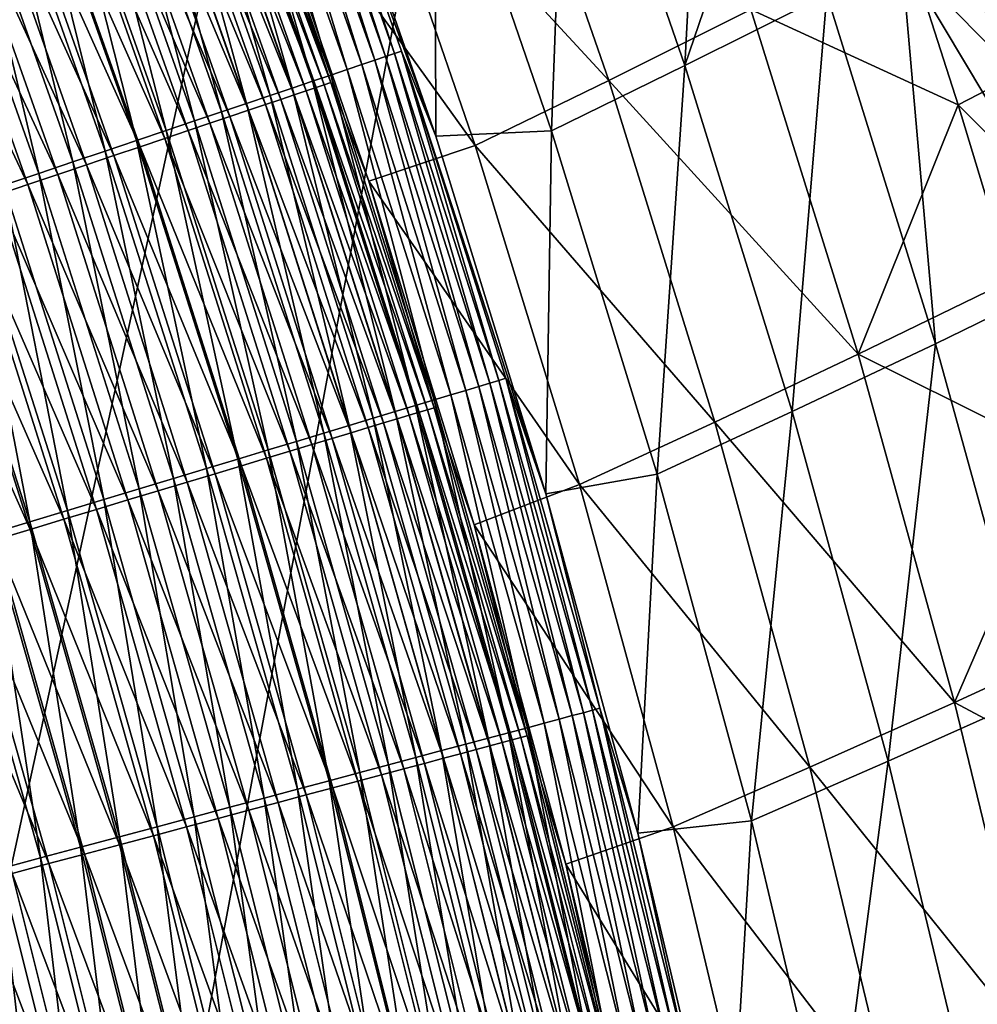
# Model space of a CAD drawing. Header units: metres. Extents: x -1 to 1402, y -1402 to 1.
# Tile 352 of 444: x 1234 to 1270, y -409 to -371. Entities that reach past the tile are written whole.
import ezdxf

# ---------------------------------------------------------------- set-up
doc = ezdxf.new("R2010")
doc.units = ezdxf.units.M

msp = doc.modelspace()

# ---------------------------------------------------------------- linework, layer by layer
at = {"layer": 'None0'}
for points in [[(1259.126953, -372.924072, -367.960846), (1254.564087, -359.742889, -367.952637), (1259.971313, -356.881195, -311.957092)], [(1259.971313, -356.881195, -311.957092), (1262.337524, -363.51532, -311.961884), (1259.126953, -372.924072, -367.960846)], [(1243.789795, -359.906555, -470.720551), (1247.941895, -372.466522, -472.467865), (1243.524658, -360.005646, -472.449097)], [(1244.448853, -361.04071, -468.996246), (1249.531616, -375.65033, -469.019775), (1243.789795, -359.906555, -470.720551)], [(1243.789795, -359.906555, -470.720551), (1249.531616, -375.65033, -469.019775), (1248.210815, -372.375916, -470.740112)], [(1247.941895, -372.466522, -472.467865), (1243.789795, -359.906555, -470.720551), (1248.210815, -372.375916, -470.740112)], [(1249.493042, -362.364319, -423.947754), (1254.564087, -359.742889, -367.952637), (1253.989502, -375.437653, -423.953613)], [(1254.564087, -359.742889, -367.952637), (1259.126953, -372.924072, -367.960846), (1253.989502, -375.437653, -423.953613)], [(1246.685181, -372.889923, -477.562134), (1242.284302, -360.469269, -477.545959), (1242.770874, -360.287384, -475.866119)], [(1243.184692, -360.132721, -474.165741), (1247.178101, -372.723877, -475.883148), (1242.770874, -360.287384, -475.866119)], [(1242.770874, -360.287384, -475.866119), (1247.178101, -372.723877, -475.883148), (1246.685181, -372.889923, -477.562134)], [(1247.59729, -372.582611, -474.183655), (1243.184692, -360.132721, -474.165741), (1243.524658, -360.005646, -472.449097)], [(1247.178101, -372.723877, -475.883148), (1243.184692, -360.132721, -474.165741), (1247.59729, -372.582611, -474.183655)], [(1243.524658, -360.005646, -472.449097), (1247.941895, -372.466522, -472.467865), (1247.59729, -372.582611, -474.183655)], [(1241.72583, -360.678009, -479.200989), (1245.48291, -373.295074, -480.841187), (1241.09668, -360.913239, -480.826843)], [(1242.284302, -360.469269, -477.545959), (1246.119873, -373.080444, -479.216217), (1241.72583, -360.678009, -479.200989)], [(1241.72583, -360.678009, -479.200989), (1246.119873, -373.080444, -479.216217), (1245.48291, -373.295074, -480.841187)], [(1246.119873, -373.080444, -479.216217), (1242.284302, -360.469269, -477.545959), (1246.685181, -372.889923, -477.562134)], [(1246.599609, -363.099396, -423.664093), (1256.192017, -373.499786, -367.63382), (1251.675903, -360.479797, -367.625336)], [(1251.675903, -360.479797, -367.625336), (1256.192017, -373.499786, -367.63382), (1261.662598, -370.763824, -311.611176)], [(1241.09668, -360.913239, -480.826843), (1244.775391, -373.533478, -482.432709), (1240.397705, -361.17453, -482.419312)], [(1241.09668, -360.913239, -480.826843), (1245.48291, -373.295074, -480.841187), (1244.775391, -373.533478, -482.432709)], [(1249.531616, -375.65033, -469.019775), (1244.448853, -361.04071, -468.996246), (1249.493042, -362.364319, -423.947754)], [(1243.154419, -374.079712, -485.500275), (1238.795898, -361.773315, -485.488678), (1239.630005, -361.461456, -483.974274)], [(1240.397705, -361.17453, -482.419312), (1243.998535, -373.795258, -483.986786), (1239.630005, -361.461456, -483.974274)], [(1239.630005, -361.461456, -483.974274), (1243.998535, -373.795258, -483.986786), (1243.154419, -374.079712, -485.500275)], [(1244.918213, -373.775787, -473.496368), (1240.540161, -361.398193, -473.480103), (1240.158813, -361.540466, -475.046539)], [(1240.397705, -361.17453, -482.419312), (1244.775391, -373.533478, -482.432709), (1243.998535, -373.795258, -483.986786)], [(1245.235718, -373.669006, -471.91571), (1240.853394, -361.281281, -471.898682), (1240.540161, -361.398193, -473.480103)], [(1244.918213, -373.775787, -473.496368), (1245.235718, -373.669006, -471.91571), (1240.540161, -361.398193, -473.480103)], [(1245.483398, -373.585663, -470.324036), (1241.097656, -361.190155, -470.306244), (1240.853394, -361.281281, -471.898682)], [(1245.235718, -373.669006, -471.91571), (1245.483398, -373.585663, -470.324036), (1240.853394, -361.281281, -471.898682)], [(1245.483398, -373.585663, -470.324036), (1242.299194, -363.854523, -468.721191), (1241.097656, -361.190155, -470.306244)], [(1242.245117, -374.386139, -486.970398), (1237.897217, -362.109253, -486.959686), (1238.795898, -361.773315, -485.488678)], [(1242.245117, -374.386139, -486.970398), (1238.795898, -361.773315, -485.488678), (1243.154419, -374.079712, -485.500275)], [(1244.077759, -374.058441, -476.608765), (1239.710449, -361.707825, -476.594086), (1239.195801, -361.899841, -478.118713)], [(1244.53186, -373.905701, -475.062042), (1240.158813, -361.540466, -475.046539), (1239.710449, -361.707825, -476.594086)], [(1244.53186, -373.905701, -475.062042), (1239.710449, -361.707825, -476.594086), (1244.077759, -374.058441, -476.608765)], [(1244.918213, -373.775787, -473.496368), (1240.158813, -361.540466, -475.046539), (1244.53186, -373.905701, -475.062042)], [(1241.272949, -374.713776, -488.394318), (1236.936157, -362.468506, -488.384491), (1237.897217, -362.109253, -486.959686)], [(1241.272949, -374.713776, -488.394318), (1237.897217, -362.109253, -486.959686), (1242.245117, -374.386139, -486.970398)], [(1242.969849, -374.431122, -479.629578), (1238.616089, -362.116241, -479.616516), (1237.971924, -362.356659, -481.083496)], [(1243.556763, -374.233704, -478.132599), (1239.195801, -361.899841, -478.118713), (1238.616089, -362.116241, -479.616516)], [(1243.556763, -374.233704, -478.132599), (1238.616089, -362.116241, -479.616516), (1242.969849, -374.431122, -479.629578)], [(1244.077759, -374.058441, -476.608765), (1239.195801, -361.899841, -478.118713), (1243.556763, -374.233704, -478.132599)], [(1240.239868, -375.06189, -489.769196), (1235.915039, -362.85022, -489.760223), (1236.936157, -362.468506, -488.384491)], [(1240.239868, -375.06189, -489.769196), (1236.936157, -362.468506, -488.384491), (1241.272949, -374.713776, -488.394318)], [(1242.317993, -374.650452, -481.095734), (1237.971924, -362.356659, -481.083496), (1237.264526, -362.620636, -482.51593)], [(1242.969849, -374.431122, -479.629578), (1237.971924, -362.356659, -481.083496), (1242.317993, -374.650452, -481.095734)], [(1253.989502, -375.437653, -423.953613), (1249.531616, -375.65033, -469.019775), (1249.493042, -362.364319, -423.947754)], [(1239.148193, -375.429779, -491.092224), (1234.835938, -363.253632, -491.084106), (1235.915039, -362.85022, -489.760223)], [(1240.824219, -375.152924, -483.92157), (1236.49585, -362.907532, -483.91098), (1235.667725, -363.216614, -485.266052)], [(1239.148193, -375.429779, -491.092224), (1235.915039, -362.85022, -489.760223), (1240.239868, -375.06189, -489.769196)], [(1241.602173, -374.891235, -482.527344), (1237.264526, -362.620636, -482.51593), (1236.49585, -362.907532, -483.91098)], [(1241.602173, -374.891235, -482.527344), (1236.49585, -362.907532, -483.91098), (1240.824219, -375.152924, -483.92157)], [(1242.317993, -374.650452, -481.095734), (1237.264526, -362.620636, -482.51593), (1241.602173, -374.891235, -482.527344)], [(1238.000122, -375.81665, -492.360596), (1233.70105, -363.677887, -492.353302), (1234.835938, -363.253632, -491.084106)], [(1239.986328, -375.434784, -485.275818), (1235.667725, -363.216614, -485.266052), (1234.782227, -363.547119, -486.578522)], [(1238.000122, -375.81665, -492.360596), (1234.835938, -363.253632, -491.084106), (1239.148193, -375.429779, -491.092224)], [(1240.824219, -375.152924, -483.92157), (1235.667725, -363.216614, -485.266052), (1239.986328, -375.434784, -485.275818)], [(1246.599609, -363.099396, -423.664093), (1242.299194, -363.854523, -468.721191), (1251.049683, -376.011719, -423.668884)], [(1246.599609, -363.099396, -423.664093), (1251.049683, -376.011719, -423.668884), (1256.192017, -373.499786, -367.63382)], [(1236.797852, -376.221802, -493.571442), (1232.512451, -364.122223, -493.564941), (1233.70105, -363.677887, -492.353302)], [(1236.797852, -376.221802, -493.571442), (1233.70105, -363.677887, -492.353302), (1238.000122, -375.81665, -492.360596)], [(1233.841187, -363.898315, -487.845795), (1239.090454, -375.736176, -486.587524), (1234.782227, -363.547119, -486.578522)], [(1234.782227, -363.547119, -486.578522), (1239.090454, -375.736176, -486.587524), (1239.986328, -375.434784, -485.275818)], [(1262.337524, -363.51532, -311.961884), (1264.594116, -370.189362, -311.966797), (1259.126953, -372.924072, -367.960846)], [(1238.138428, -376.056427, -487.854004), (1233.841187, -363.898315, -487.845795), (1232.846802, -364.26947, -489.065277)], [(1239.090454, -375.736176, -486.587524), (1233.841187, -363.898315, -487.845795), (1238.138428, -376.056427, -487.854004)], [(1242.299194, -363.854523, -468.721191), (1246.956177, -377.387939, -468.741028), (1251.049683, -376.011719, -423.668884)], [(1246.956177, -377.387939, -468.741028), (1242.299194, -363.854523, -468.721191), (1245.483398, -373.585663, -470.324036)], [(1235.543579, -376.64447, -494.722107), (1231.272461, -364.585754, -494.716339), (1232.512451, -364.122223, -493.564941)], [(1237.132568, -376.394806, -489.072723), (1232.846802, -364.26947, -489.065277), (1231.801025, -364.659821, -490.234344)], [(1235.543579, -376.64447, -494.722107), (1232.512451, -364.122223, -493.564941), (1236.797852, -376.221802, -493.571442)], [(1238.138428, -376.056427, -487.854004), (1232.846802, -364.26947, -489.065277), (1237.132568, -376.394806, -489.072723)], [(1234.240234, -377.08374, -495.810425), (1229.983887, -365.067505, -495.805389), (1231.272461, -364.585754, -494.716339)], [(1236.074585, -376.750702, -490.241058), (1231.801025, -364.659821, -490.234344), (1230.705688, -365.068604, -491.350403)], [(1234.240234, -377.08374, -495.810425), (1231.272461, -364.585754, -494.716339), (1235.543579, -376.64447, -494.722107)], [(1237.132568, -376.394806, -489.072723), (1231.801025, -364.659821, -490.234344), (1236.074585, -376.750702, -490.241058)], [(1234.966675, -377.123413, -491.356384), (1230.705688, -365.068604, -491.350403), (1229.56311, -365.495087, -492.41095)], [(1232.890503, -377.538574, -496.83432), (1229.983887, -365.067505, -495.805389), (1234.240234, -377.08374, -495.810425)], [(1236.074585, -376.750702, -490.241058), (1230.705688, -365.068604, -491.350403), (1234.966675, -377.123413, -491.356384)], [(1233.810913, -377.512238, -492.41626), (1229.56311, -365.495087, -492.41095), (1228.37561, -365.938293, -493.414032)], [(1234.966675, -377.123413, -491.356384), (1229.56311, -365.495087, -492.41095), (1233.810913, -377.512238, -492.41626)], [(1233.810913, -377.512238, -492.41626), (1228.37561, -365.938293, -493.414032), (1232.609863, -377.91629, -493.41864)], [(1272.739624, -372.855011, -227.641037), (1270.571899, -366.121246, -227.635147), (1267.501831, -367.749573, -255.616196)], [(1270.430542, -367.177704, -255.993134), (1272.606079, -373.959015, -255.998444), (1267.463745, -368.721619, -283.975403)], [(1269.654663, -374.447144, -255.622162), (1267.501831, -367.749573, -255.616196), (1261.662598, -370.763824, -311.611176)], [(1267.501831, -367.749573, -255.616196), (1269.654663, -374.447144, -255.622162), (1272.739624, -372.855011, -227.641037)], [(1267.463745, -368.721619, -283.975403), (1268.779297, -383.647888, -311.97699), (1264.594116, -370.189362, -311.966797)], [(1272.606079, -373.959015, -255.998444), (1274.671631, -380.775452, -256.003876), (1267.463745, -368.721619, -283.975403)], [(1274.671631, -380.775452, -256.003876), (1268.779297, -383.647888, -311.97699), (1267.463745, -368.721619, -283.975403)], [(1264.594116, -370.189362, -311.966797), (1263.255249, -386.256622, -367.969421), (1259.126953, -372.924072, -367.960846)], [(1268.779297, -383.647888, -311.97699), (1263.255249, -386.256622, -367.969421), (1264.594116, -370.189362, -311.966797)], [(1261.662598, -370.763824, -311.611176), (1256.192017, -373.499786, -367.63382), (1265.803833, -384.053375, -311.622375)], [(1265.803833, -384.053375, -311.622375), (1269.654663, -374.447144, -255.622162), (1261.662598, -370.763824, -311.611176)], [(1251.955933, -385.058289, -472.486145), (1247.941895, -372.466522, -472.467865), (1248.210815, -372.375916, -470.740112)], [(1249.531616, -375.65033, -469.019775), (1253.77063, -389.428864, -469.040985), (1248.210815, -372.375916, -470.740112)], [(1248.210815, -372.375916, -470.740112), (1253.77063, -389.428864, -469.040985), (1252.228271, -384.976166, -470.759186)], [(1251.955933, -385.058289, -472.486145), (1248.210815, -372.375916, -470.740112), (1252.228271, -384.976166, -470.759186)], [(1247.178101, -372.723877, -475.883148), (1250.684692, -385.441681, -477.57782), (1246.685181, -372.889923, -477.562134)], [(1251.183105, -385.291382, -475.89975), (1247.178101, -372.723877, -475.883148), (1247.59729, -372.582611, -474.183655)], [(1250.684692, -385.441681, -477.57782), (1247.178101, -372.723877, -475.883148), (1251.183105, -385.291382, -475.89975)], [(1247.941895, -372.466522, -472.467865), (1251.607178, -385.163483, -474.20108), (1247.59729, -372.582611, -474.183655)], [(1247.59729, -372.582611, -474.183655), (1251.607178, -385.163483, -474.20108), (1251.183105, -385.291382, -475.89975)], [(1251.607178, -385.163483, -474.20108), (1247.941895, -372.466522, -472.467865), (1251.955933, -385.058289, -472.486145)], [(1246.119873, -373.080444, -479.216217), (1249.469116, -385.808319, -480.855133), (1245.48291, -373.295074, -480.841187)], [(1250.113037, -385.614105, -479.231049), (1246.119873, -373.080444, -479.216217), (1246.685181, -372.889923, -477.562134)], [(1249.469116, -385.808319, -480.855133), (1246.119873, -373.080444, -479.216217), (1250.113037, -385.614105, -479.231049)], [(1246.685181, -372.889923, -477.562134), (1250.684692, -385.441681, -477.57782), (1250.113037, -385.614105, -479.231049)], [(1259.126953, -372.924072, -367.960846), (1258.054565, -388.664032, -423.959747), (1253.989502, -375.437653, -423.953613)], [(1263.255249, -386.256622, -367.969421), (1258.054565, -388.664032, -423.959747), (1259.126953, -372.924072, -367.960846)], [(1269.654663, -374.447144, -255.622162), (1274.797974, -379.622131, -227.647018), (1272.739624, -372.855011, -227.641037)], [(1244.775391, -373.533478, -482.432709), (1247.968994, -386.260773, -483.998901), (1243.998535, -373.795258, -483.986786)], [(1245.48291, -373.295074, -480.841187), (1248.754028, -386.023987, -482.44577), (1244.775391, -373.533478, -482.432709)], [(1244.775391, -373.533478, -482.432709), (1248.754028, -386.023987, -482.44577), (1247.968994, -386.260773, -483.998901)], [(1249.46814, -386.111816, -470.341339), (1245.483398, -373.585663, -470.324036), (1245.235718, -373.669006, -471.91571)], [(1245.48291, -373.295074, -480.841187), (1249.469116, -385.808319, -480.855133), (1248.754028, -386.023987, -482.44577)], [(1249.46814, -386.111816, -470.341339), (1246.956177, -377.387939, -468.741028), (1245.483398, -373.585663, -470.324036)], [(1251.049683, -376.011719, -423.668884), (1260.276733, -386.663666, -367.6427), (1256.192017, -373.499786, -367.63382)], [(1256.192017, -373.499786, -367.63382), (1260.276733, -386.663666, -367.6427), (1265.803833, -384.053375, -311.622375)], [(1243.998535, -373.795258, -483.986786), (1247.115967, -386.518066, -485.511536), (1243.154419, -374.079712, -485.500275)], [(1243.998535, -373.795258, -483.986786), (1247.968994, -386.260773, -483.998901), (1247.115967, -386.518066, -485.511536)], [(1248.505005, -386.401672, -475.077148), (1244.53186, -373.905701, -475.062042), (1244.077759, -374.058441, -476.608765)], [(1248.895874, -386.284058, -473.512238), (1244.918213, -373.775787, -473.496368), (1244.53186, -373.905701, -475.062042)], [(1248.895874, -386.284058, -473.512238), (1244.53186, -373.905701, -475.062042), (1248.505005, -386.401672, -475.077148)], [(1249.217163, -386.187347, -471.932343), (1245.235718, -373.669006, -471.91571), (1244.918213, -373.775787, -473.496368)], [(1248.895874, -386.284058, -473.512238), (1249.217163, -386.187347, -471.932343), (1244.918213, -373.775787, -473.496368)], [(1249.217163, -386.187347, -471.932343), (1249.46814, -386.111816, -470.341339), (1245.235718, -373.669006, -471.91571)], [(1246.197144, -386.795166, -486.980774), (1242.245117, -374.386139, -486.970398), (1243.154419, -374.079712, -485.500275)], [(1247.519043, -386.698486, -478.146118), (1243.556763, -374.233704, -478.132599), (1242.969849, -374.431122, -479.629578)], [(1243.154419, -374.079712, -485.500275), (1247.115967, -386.518066, -485.511536), (1246.197144, -386.795166, -486.980774)], [(1248.045776, -386.539917, -476.623077), (1244.077759, -374.058441, -476.608765), (1243.556763, -374.233704, -478.132599)], [(1248.045776, -386.539917, -476.623077), (1243.556763, -374.233704, -478.132599), (1247.519043, -386.698486, -478.146118)], [(1248.505005, -386.401672, -475.077148), (1244.077759, -374.058441, -476.608765), (1248.045776, -386.539917, -476.623077)], [(1244.171021, -387.406281, -489.777863), (1240.239868, -375.06189, -489.769196), (1241.272949, -374.713776, -488.394318)], [(1245.214722, -387.091461, -488.403839), (1241.272949, -374.713776, -488.394318), (1242.245117, -374.386139, -486.970398)], [(1244.171021, -387.406281, -489.777863), (1241.272949, -374.713776, -488.394318), (1245.214722, -387.091461, -488.403839)], [(1246.266846, -387.075439, -481.107635), (1242.317993, -374.650452, -481.095734), (1241.602173, -374.891235, -482.527344)], [(1245.214722, -387.091461, -488.403839), (1242.245117, -374.386139, -486.970398), (1246.197144, -386.795166, -486.980774)], [(1246.925781, -386.877075, -479.642273), (1242.969849, -374.431122, -479.629578), (1242.317993, -374.650452, -481.095734)], [(1246.925781, -386.877075, -479.642273), (1242.317993, -374.650452, -481.095734), (1246.266846, -387.075439, -481.107635)], [(1247.519043, -386.698486, -478.146118), (1242.969849, -374.431122, -479.629578), (1246.925781, -386.877075, -479.642273)], [(1271.698608, -381.17807, -255.62822), (1269.654663, -374.447144, -255.622162), (1265.803833, -384.053375, -311.622375)], [(1274.797974, -379.622131, -227.647018), (1269.654663, -374.447144, -255.622162), (1271.698608, -381.17807, -255.62822)], [(1243.068237, -387.738922, -491.100098), (1239.148193, -375.429779, -491.092224), (1240.239868, -375.06189, -489.769196)], [(1243.068237, -387.738922, -491.100098), (1240.239868, -375.06189, -489.769196), (1244.171021, -387.406281, -489.777863)], [(1245.543335, -387.293213, -482.538422), (1241.602173, -374.891235, -482.527344), (1240.824219, -375.152924, -483.92157)], [(1246.266846, -387.075439, -481.107635), (1241.602173, -374.891235, -482.527344), (1245.543335, -387.293213, -482.538422)], [(1241.908447, -388.088715, -492.367645), (1238.000122, -375.81665, -492.360596), (1239.148193, -375.429779, -491.092224)], [(1239.090454, -375.736176, -486.587524), (1243.910645, -387.784729, -485.285339), (1239.986328, -375.434784, -485.275818)], [(1241.908447, -388.088715, -492.367645), (1239.148193, -375.429779, -491.092224), (1243.068237, -387.738922, -491.100098)], [(1244.757324, -387.529846, -483.931854), (1240.824219, -375.152924, -483.92157), (1239.986328, -375.434784, -485.275818)], [(1239.986328, -375.434784, -485.275818), (1243.910645, -387.784729, -485.285339), (1244.757324, -387.529846, -483.931854)], [(1245.543335, -387.293213, -482.538422), (1240.824219, -375.152924, -483.92157), (1244.757324, -387.529846, -483.931854)], [(1253.989502, -375.437653, -423.953613), (1253.77063, -389.428864, -469.040985), (1249.531616, -375.65033, -469.019775)], [(1258.054565, -388.664032, -423.959747), (1253.77063, -389.428864, -469.040985), (1253.989502, -375.437653, -423.953613)], [(1240.693848, -388.455048, -493.577728), (1236.797852, -376.221802, -493.571442), (1238.000122, -375.81665, -492.360596)], [(1240.693848, -388.455048, -493.577728), (1238.000122, -375.81665, -492.360596), (1241.908447, -388.088715, -492.367645)], [(1243.005493, -388.057251, -486.596222), (1239.090454, -375.736176, -486.587524), (1238.138428, -376.056427, -487.854004)], [(1243.910645, -387.784729, -485.285339), (1239.090454, -375.736176, -486.587524), (1243.005493, -388.057251, -486.596222)], [(1239.42688, -388.837189, -494.727661), (1235.543579, -376.64447, -494.722107), (1236.797852, -376.221802, -493.571442)], [(1239.42688, -388.837189, -494.727661), (1236.797852, -376.221802, -493.571442), (1240.693848, -388.455048, -493.577728)], [(1242.043701, -388.346771, -487.861969), (1238.138428, -376.056427, -487.854004), (1237.132568, -376.394806, -489.072723)], [(1243.005493, -388.057251, -486.596222), (1238.138428, -376.056427, -487.854004), (1242.043701, -388.346771, -487.861969)], [(1251.049683, -376.011719, -423.668884), (1246.956177, -377.387939, -468.741028), (1255.071655, -389.06958, -423.67392)], [(1251.049683, -376.011719, -423.668884), (1255.071655, -389.06958, -423.67392), (1260.276733, -386.663666, -367.6427)], [(1241.027466, -388.65271, -489.079926), (1237.132568, -376.394806, -489.072723), (1236.074585, -376.750702, -490.241058)], [(1242.043701, -388.346771, -487.861969), (1237.132568, -376.394806, -489.072723), (1241.027466, -388.65271, -489.079926)], [(1238.110352, -389.234314, -495.815277), (1234.240234, -377.08374, -495.810425), (1235.543579, -376.64447, -494.722107)], [(1239.95874, -388.974457, -490.247528), (1236.074585, -376.750702, -490.241058), (1234.966675, -377.123413, -491.356384)], [(1238.110352, -389.234314, -495.815277), (1235.543579, -376.64447, -494.722107), (1239.42688, -388.837189, -494.727661)], [(1241.027466, -388.65271, -489.079926), (1236.074585, -376.750702, -490.241058), (1239.95874, -388.974457, -490.247528)], [(1236.746948, -389.645538, -496.838531), (1232.890503, -377.538574, -496.83432), (1234.240234, -377.08374, -495.810425)], [(1238.839478, -389.311371, -491.362183), (1234.966675, -377.123413, -491.356384), (1233.810913, -377.512238, -492.41626)], [(1236.746948, -389.645538, -496.838531), (1234.240234, -377.08374, -495.810425), (1238.110352, -389.234314, -495.815277)], [(1239.95874, -388.974457, -490.247528), (1234.966675, -377.123413, -491.356384), (1238.839478, -389.311371, -491.362183)], [(1246.956177, -377.387939, -468.741028), (1251.005615, -390.619507, -468.759521), (1255.071655, -389.06958, -423.67392)], [(1251.005615, -390.619507, -468.759521), (1246.956177, -377.387939, -468.741028), (1249.46814, -386.111816, -470.341339)], [(1235.339722, -390.069977, -497.79538), (1231.497314, -378.008087, -497.79184), (1232.890503, -377.538574, -496.83432)], [(1237.671997, -389.662842, -492.421387), (1233.810913, -377.512238, -492.41626), (1232.609863, -377.91629, -493.41864)], [(1235.339722, -390.069977, -497.79538), (1232.890503, -377.538574, -496.83432), (1236.746948, -389.645538, -496.838531)], [(1238.839478, -389.311371, -491.362183), (1233.810913, -377.512238, -492.41626), (1237.671997, -389.662842, -492.421387)], [(1233.891602, -390.506775, -498.683868), (1230.063477, -378.491241, -498.680878), (1231.497314, -378.008087, -497.79184)], [(1236.458862, -390.028076, -493.423126), (1232.609863, -377.91629, -493.41864), (1231.366089, -378.334686, -494.361725)], [(1233.891602, -390.506775, -498.683868), (1231.497314, -378.008087, -497.79184), (1235.339722, -390.069977, -497.79538)], [(1237.671997, -389.662842, -492.421387), (1232.609863, -377.91629, -493.41864), (1236.458862, -390.028076, -493.423126)], [(1232.405396, -390.955048, -499.501892), (1230.063477, -378.491241, -498.680878), (1233.891602, -390.506775, -498.683868)], [(1235.202515, -390.406281, -494.365601), (1231.366089, -378.334686, -494.361725), (1230.082397, -378.766571, -495.243591)], [(1236.458862, -390.028076, -493.423126), (1231.366089, -378.334686, -494.361725), (1235.202515, -390.406281, -494.365601)], [(1233.905884, -390.796661, -495.246887), (1230.082397, -378.766571, -495.243591), (1228.76123, -379.211029, -496.062378)], [(1235.202515, -390.406281, -494.365601), (1230.082397, -378.766571, -495.243591), (1233.905884, -390.796661, -495.246887)], [(1233.905884, -390.796661, -495.246887), (1228.76123, -379.211029, -496.062378), (1232.571411, -391.198364, -496.065155)], [(1272.528076, -397.238525, -311.987579), (1268.779297, -383.647888, -311.97699), (1274.671631, -380.775452, -256.003876)], [(1273.634033, -387.940247, -255.634369), (1271.698608, -381.17807, -255.62822), (1265.803833, -384.053375, -311.622375)], [(1263.255249, -386.256622, -367.969421), (1268.779297, -383.647888, -311.97699), (1266.950073, -399.722565, -367.978333)], [(1266.950073, -399.722565, -367.978333), (1268.779297, -383.647888, -311.97699), (1272.528076, -397.238525, -311.987579)], [(1265.803833, -384.053375, -311.622375), (1260.276733, -386.663666, -367.6427), (1269.514404, -397.468994, -311.633911)], [(1273.634033, -387.940247, -255.634369), (1265.803833, -384.053375, -311.622375), (1269.514404, -397.468994, -311.633911)], [(1255.56958, -397.763458, -472.503662), (1251.955933, -385.058289, -472.486145), (1252.228271, -384.976166, -470.759186)], [(1253.77063, -389.428864, -469.040985), (1255.845093, -397.689728, -470.777496), (1252.228271, -384.976166, -470.759186)], [(1252.228271, -384.976166, -470.759186), (1255.845093, -397.689728, -470.777496), (1255.56958, -397.763458, -472.503662)], [(1254.285156, -398.107147, -477.592896), (1250.684692, -385.441681, -477.57782), (1251.183105, -385.291382, -475.89975)], [(1251.607178, -385.163483, -474.20108), (1254.788574, -397.972443, -475.91568), (1251.183105, -385.291382, -475.89975)], [(1251.183105, -385.291382, -475.89975), (1254.788574, -397.972443, -475.91568), (1254.285156, -398.107147, -477.592896)], [(1255.217041, -397.857788, -474.217834), (1251.607178, -385.163483, -474.20108), (1251.955933, -385.058289, -472.486145)], [(1254.788574, -397.972443, -475.91568), (1251.607178, -385.163483, -474.20108), (1255.217041, -397.857788, -474.217834)], [(1255.217041, -397.857788, -474.217834), (1251.955933, -385.058289, -472.486145), (1255.56958, -397.763458, -472.503662)], [(1253.057861, -398.435608, -480.868469), (1249.469116, -385.808319, -480.855133), (1250.113037, -385.614105, -479.231049)], [(1250.684692, -385.441681, -477.57782), (1253.707886, -398.261627, -479.24527), (1250.113037, -385.614105, -479.231049)], [(1250.113037, -385.614105, -479.231049), (1253.707886, -398.261627, -479.24527), (1253.057861, -398.435608, -480.868469)], [(1253.707886, -398.261627, -479.24527), (1250.684692, -385.441681, -477.57782), (1254.285156, -398.107147, -477.592896)], [(1248.754028, -386.023987, -482.44577), (1251.543579, -398.840851, -484.010559), (1247.968994, -386.260773, -483.998901)], [(1249.469116, -385.808319, -480.855133), (1252.335938, -398.628784, -482.458252), (1248.754028, -386.023987, -482.44577)], [(1248.754028, -386.023987, -482.44577), (1252.335938, -398.628784, -482.458252), (1251.543579, -398.840851, -484.010559)], [(1253.054321, -398.751068, -470.358002), (1249.46814, -386.111816, -470.341339), (1249.217163, -386.187347, -471.932343)], [(1253.054321, -398.751068, -470.358002), (1251.005615, -390.619507, -468.759521), (1249.46814, -386.111816, -470.341339)], [(1252.335938, -398.628784, -482.458252), (1249.469116, -385.808319, -480.855133), (1253.057861, -398.435608, -480.868469)], [(1247.968994, -386.260773, -483.998901), (1250.682617, -399.071228, -485.522308), (1247.115967, -386.518066, -485.511536)], [(1247.968994, -386.260773, -483.998901), (1251.543579, -398.840851, -484.010559), (1250.682617, -399.071228, -485.522308)], [(1252.080811, -399.010986, -475.091644), (1248.505005, -386.401672, -475.077148), (1248.045776, -386.539917, -476.623077)], [(1252.475586, -398.905579, -473.527496), (1248.895874, -386.284058, -473.512238), (1248.505005, -386.401672, -475.077148)], [(1252.475586, -398.905579, -473.527496), (1248.505005, -386.401672, -475.077148), (1252.080811, -399.010986, -475.091644)], [(1252.800415, -398.818848, -471.948273), (1249.217163, -386.187347, -471.932343), (1248.895874, -386.284058, -473.512238)], [(1252.475586, -398.905579, -473.527496), (1252.800415, -398.818848, -471.948273), (1248.895874, -386.284058, -473.512238)], [(1252.800415, -398.818848, -471.948273), (1253.054321, -398.751068, -470.358002), (1249.217163, -386.187347, -471.932343)], [(1261.688843, -402.025482, -423.966064), (1258.054565, -388.664032, -423.959747), (1263.255249, -386.256622, -367.969421)], [(1266.950073, -399.722565, -367.978333), (1261.688843, -402.025482, -423.966064), (1263.255249, -386.256622, -367.969421)], [(1248.76416, -399.584656, -488.412933), (1245.214722, -387.091461, -488.403839), (1246.197144, -386.795166, -486.980774)], [(1247.115967, -386.518066, -485.511536), (1249.755371, -399.319366, -486.990723), (1246.197144, -386.795166, -486.980774)], [(1246.197144, -386.795166, -486.980774), (1249.755371, -399.319366, -486.990723), (1248.76416, -399.584656, -488.412933)], [(1250.486084, -399.436859, -479.65448), (1246.925781, -386.877075, -479.642273), (1246.266846, -387.075439, -481.107635)], [(1251.085083, -399.276886, -478.159088), (1247.519043, -386.698486, -478.146118), (1246.925781, -386.877075, -479.642273)], [(1251.085083, -399.276886, -478.159088), (1246.925781, -386.877075, -479.642273), (1250.486084, -399.436859, -479.65448)], [(1247.115967, -386.518066, -485.511536), (1250.682617, -399.071228, -485.522308), (1249.755371, -399.319366, -486.990723)], [(1251.617065, -399.134857, -476.636841), (1248.045776, -386.539917, -476.623077), (1247.519043, -386.698486, -478.146118)], [(1251.617065, -399.134857, -476.636841), (1247.519043, -386.698486, -478.146118), (1251.085083, -399.276886, -478.159088)], [(1252.080811, -399.010986, -475.091644), (1248.045776, -386.539917, -476.623077), (1251.617065, -399.134857, -476.636841)], [(1255.071655, -389.06958, -423.67392), (1263.93396, -399.954773, -367.651917), (1260.276733, -386.663666, -367.6427)], [(1260.276733, -386.663666, -367.6427), (1263.93396, -399.954773, -367.651917), (1269.514404, -397.468994, -311.633911)], [(1247.710938, -399.866486, -489.786194), (1244.171021, -387.406281, -489.777863), (1245.214722, -387.091461, -488.403839)], [(1247.710938, -399.866486, -489.786194), (1245.214722, -387.091461, -488.403839), (1248.76416, -399.584656, -488.412933)], [(1249.820923, -399.614471, -481.119049), (1246.266846, -387.075439, -481.107635), (1245.543335, -387.293213, -482.538422)], [(1250.486084, -399.436859, -479.65448), (1246.266846, -387.075439, -481.107635), (1249.820923, -399.614471, -481.119049)], [(1246.598267, -400.164307, -491.107605), (1243.068237, -387.738922, -491.100098), (1244.171021, -387.406281, -489.777863)], [(1243.910645, -387.784729, -485.285339), (1248.297363, -400.021332, -483.941742), (1244.757324, -387.529846, -483.931854)], [(1246.598267, -400.164307, -491.107605), (1244.171021, -387.406281, -489.777863), (1247.710938, -399.866486, -489.786194)], [(1249.090698, -399.809479, -482.549072), (1245.543335, -387.293213, -482.538422), (1244.757324, -387.529846, -483.931854)], [(1244.757324, -387.529846, -483.931854), (1248.297363, -400.021332, -483.941742), (1249.090698, -399.809479, -482.549072)], [(1249.820923, -399.614471, -481.119049), (1245.543335, -387.293213, -482.538422), (1249.090698, -399.809479, -482.549072)], [(1245.428101, -400.477448, -492.37439), (1241.908447, -388.088715, -492.367645), (1243.068237, -387.738922, -491.100098)], [(1247.442993, -400.249481, -485.294464), (1243.910645, -387.784729, -485.285339), (1243.005493, -388.057251, -486.596222)], [(1245.428101, -400.477448, -492.37439), (1243.068237, -387.738922, -491.100098), (1246.598267, -400.164307, -491.107605)], [(1248.297363, -400.021332, -483.941742), (1243.910645, -387.784729, -485.285339), (1247.442993, -400.249481, -485.294464)], [(1275.461548, -394.731873, -255.64061), (1273.634033, -387.940247, -255.634369), (1269.514404, -397.468994, -311.633911)], [(1244.202637, -400.805389, -493.583771), (1240.693848, -388.455048, -493.577728), (1241.908447, -388.088715, -492.367645)], [(1245.559082, -400.752594, -487.869598), (1242.043701, -388.346771, -487.861969), (1241.027466, -388.65271, -489.079926)], [(1244.202637, -400.805389, -493.583771), (1241.908447, -388.088715, -492.367645), (1245.428101, -400.477448, -492.37439)], [(1246.529541, -400.493439, -486.604614), (1243.005493, -388.057251, -486.596222), (1242.043701, -388.346771, -487.861969)], [(1246.529541, -400.493439, -486.604614), (1242.043701, -388.346771, -487.861969), (1245.559082, -400.752594, -487.869598)], [(1247.442993, -400.249481, -485.294464), (1243.005493, -388.057251, -486.596222), (1246.529541, -400.493439, -486.604614)], [(1242.924438, -401.147461, -494.732971), (1239.42688, -388.837189, -494.727661), (1240.693848, -388.455048, -493.577728)], [(1244.533691, -401.026428, -489.086853), (1241.027466, -388.65271, -489.079926), (1239.95874, -388.974457, -490.247528)], [(1242.924438, -401.147461, -494.732971), (1240.693848, -388.455048, -493.577728), (1244.202637, -400.805389, -493.583771)], [(1245.559082, -400.752594, -487.869598), (1241.027466, -388.65271, -489.079926), (1244.533691, -401.026428, -489.086853)], [(1257.318848, -402.493042, -469.060089), (1253.77063, -389.428864, -469.040985), (1258.054565, -388.664032, -423.959747)], [(1261.688843, -402.025482, -423.966064), (1257.318848, -402.493042, -469.060089), (1258.054565, -388.664032, -423.959747)], [(1241.596191, -401.50293, -495.819916), (1238.110352, -389.234314, -495.815277), (1239.42688, -388.837189, -494.727661)], [(1243.455444, -401.314392, -490.253754), (1239.95874, -388.974457, -490.247528), (1238.839478, -389.311371, -491.362183)], [(1241.596191, -401.50293, -495.819916), (1239.42688, -388.837189, -494.727661), (1242.924438, -401.147461, -494.732971)], [(1244.533691, -401.026428, -489.086853), (1239.95874, -388.974457, -490.247528), (1243.455444, -401.314392, -490.253754)], [(1255.071655, -389.06958, -423.67392), (1251.005615, -390.619507, -468.759521), (1258.669189, -402.256439, -423.67923)], [(1263.93396, -399.954773, -367.651917), (1255.071655, -389.06958, -423.67392), (1258.669189, -402.256439, -423.67923)], [(1240.220825, -401.871002, -496.842529), (1236.746948, -389.645538, -496.838531), (1238.110352, -389.234314, -495.815277)], [(1242.326294, -401.615936, -491.367737), (1238.839478, -389.311371, -491.362183), (1237.671997, -389.662842, -492.421387)], [(1240.220825, -401.871002, -496.842529), (1238.110352, -389.234314, -495.815277), (1241.596191, -401.50293, -495.819916)], [(1243.455444, -401.314392, -490.253754), (1238.839478, -389.311371, -491.362183), (1242.326294, -401.615936, -491.367737)], [(1253.77063, -389.428864, -469.040985), (1257.318848, -402.493042, -469.060089), (1255.845093, -397.689728, -470.777496)], [(1238.80127, -402.250916, -497.798798), (1235.339722, -390.069977, -497.79538), (1236.746948, -389.645538, -496.838531)], [(1241.148438, -401.930481, -492.42627), (1237.671997, -389.662842, -492.421387), (1236.458862, -390.028076, -493.423126)], [(1238.80127, -402.250916, -497.798798), (1236.746948, -389.645538, -496.838531), (1240.220825, -401.871002, -496.842529)], [(1242.326294, -401.615936, -491.367737), (1237.671997, -389.662842, -492.421387), (1241.148438, -401.930481, -492.42627)], [(1237.340332, -402.641876, -498.686707), (1233.891602, -390.506775, -498.683868), (1235.339722, -390.069977, -497.79538)], [(1239.924438, -402.257324, -493.427429), (1236.458862, -390.028076, -493.423126), (1235.202515, -390.406281, -494.365601)], [(1237.340332, -402.641876, -498.686707), (1235.339722, -390.069977, -497.79538), (1238.80127, -402.250916, -497.798798)], [(1241.148438, -401.930481, -492.42627), (1236.458862, -390.028076, -493.423126), (1239.924438, -402.257324, -493.427429)], [(1235.841064, -403.043121, -499.504211), (1232.405396, -390.955048, -499.501892), (1233.891602, -390.506775, -498.683868)], [(1235.841064, -403.043121, -499.504211), (1233.891602, -390.506775, -498.683868), (1237.340332, -402.641876, -498.686707)], [(1238.657104, -402.595764, -494.369324), (1235.202515, -390.406281, -494.365601), (1233.905884, -390.796661, -495.246887)], [(1239.924438, -402.257324, -493.427429), (1235.202515, -390.406281, -494.365601), (1238.657104, -402.595764, -494.369324)], [(1251.005615, -390.619507, -468.759521), (1254.542969, -403.695709, -468.776825), (1258.669189, -402.256439, -423.67923)], [(1254.542969, -403.695709, -468.776825), (1251.005615, -390.619507, -468.759521), (1253.054321, -398.751068, -470.358002)], [(1234.306396, -403.453827, -500.249329), (1230.884033, -391.41394, -500.247467), (1232.405396, -390.955048, -499.501892)], [(1234.306396, -403.453827, -500.249329), (1232.405396, -390.955048, -499.501892), (1235.841064, -403.043121, -499.504211)], [(1237.348999, -402.945099, -495.250061), (1233.905884, -390.796661, -495.246887), (1232.571411, -391.198364, -496.065155)], [(1238.657104, -402.595764, -494.369324), (1233.905884, -390.796661, -495.246887), (1237.348999, -402.945099, -495.250061)], [(1232.739136, -403.87326, -500.919983), (1230.884033, -391.41394, -500.247467), (1234.306396, -403.453827, -500.249329)], [(1236.002808, -403.304596, -496.06781), (1232.571411, -391.198364, -496.065155), (1231.201904, -391.610657, -496.818481)], [(1237.348999, -402.945099, -495.250061), (1232.571411, -391.198364, -496.065155), (1236.002808, -403.304596, -496.06781)], [(1234.621338, -403.673523, -496.820679), (1231.201904, -391.610657, -496.818481), (1229.800049, -392.032684, -497.505066)], [(1236.002808, -403.304596, -496.06781), (1231.201904, -391.610657, -496.818481), (1234.621338, -403.673523, -496.820679)], [(1234.621338, -403.673523, -496.820679), (1229.800049, -392.032684, -497.505066), (1233.207153, -404.051178, -497.506805)], [(1277.182129, -401.55127, -255.646912), (1275.461548, -394.731873, -255.64061), (1269.514404, -397.468994, -311.633911)], [(1263.93396, -399.954773, -367.651917), (1272.799316, -410.996429, -311.645782), (1269.514404, -397.468994, -311.633911)], [(1270.212402, -413.303833, -367.987579), (1266.950073, -399.722565, -367.978333), (1272.528076, -397.238525, -311.987579)], [(1269.514404, -397.468994, -311.633911), (1272.799316, -410.996429, -311.645782), (1277.182129, -401.55127, -255.646912)], [(1272.528076, -397.238525, -311.987579), (1275.841675, -410.942963, -311.998535), (1270.212402, -413.303833, -367.987579)], [(1257.99707, -410.749634, -475.930725), (1254.788574, -397.972443, -475.91568), (1255.217041, -397.857788, -474.217834)], [(1258.429443, -410.648071, -474.233673), (1255.217041, -397.857788, -474.217834), (1255.56958, -397.763458, -472.503662)], [(1257.99707, -410.749634, -475.930725), (1255.217041, -397.857788, -474.217834), (1258.429443, -410.648071, -474.233673)], [(1255.845093, -397.689728, -470.777496), (1258.785278, -410.564484, -472.520264), (1255.56958, -397.763458, -472.503662)], [(1255.56958, -397.763458, -472.503662), (1258.785278, -410.564484, -472.520264), (1258.429443, -410.648071, -474.233673)], [(1257.318848, -402.493042, -469.060089), (1259.063599, -410.499115, -470.7948), (1255.845093, -397.689728, -470.777496)], [(1255.845093, -397.689728, -470.777496), (1259.063599, -410.499115, -470.7948), (1258.785278, -410.564484, -472.520264)], [(1256.907104, -411.005676, -479.258728), (1253.707886, -398.261627, -479.24527), (1254.285156, -398.107147, -477.592896)], [(1254.788574, -397.972443, -475.91568), (1257.489258, -410.868927, -477.607178), (1254.285156, -398.107147, -477.592896)], [(1254.285156, -398.107147, -477.592896), (1257.489258, -410.868927, -477.607178), (1256.907104, -411.005676, -479.258728)], [(1257.489258, -410.868927, -477.607178), (1254.788574, -397.972443, -475.91568), (1257.99707, -410.749634, -475.930725)], [(1252.335938, -398.628784, -482.458252), (1254.724854, -411.51828, -484.021576), (1251.543579, -398.840851, -484.010559)], [(1255.523682, -411.330627, -482.470093), (1252.335938, -398.628784, -482.458252), (1253.057861, -398.435608, -480.868469)], [(1254.724854, -411.51828, -484.021576), (1252.335938, -398.628784, -482.458252), (1255.523682, -411.330627, -482.470093)], [(1253.707886, -398.261627, -479.24527), (1256.251587, -411.159668, -480.881134), (1253.057861, -398.435608, -480.868469)], [(1253.057861, -398.435608, -480.868469), (1256.251587, -411.159668, -480.881134), (1255.523682, -411.330627, -482.470093)], [(1256.251587, -411.159668, -480.881134), (1253.707886, -398.261627, -479.24527), (1256.907104, -411.005676, -479.258728)], [(1251.543579, -398.840851, -484.010559), (1253.857056, -411.722168, -485.532532), (1250.682617, -399.071228, -485.522308)], [(1251.543579, -398.840851, -484.010559), (1254.724854, -411.51828, -484.021576), (1253.857056, -411.722168, -485.532532)], [(1255.261719, -411.716309, -475.105377), (1252.080811, -399.010986, -475.091644), (1251.617065, -399.134857, -476.636841)], [(1255.660156, -411.622955, -473.541901), (1252.475586, -398.905579, -473.527496), (1252.080811, -399.010986, -475.091644)], [(1255.660156, -411.622955, -473.541901), (1252.080811, -399.010986, -475.091644), (1255.261719, -411.716309, -475.105377)], [(1255.988037, -411.546112, -471.963379), (1252.800415, -398.818848, -471.948273), (1252.475586, -398.905579, -473.527496)], [(1255.660156, -411.622955, -473.541901), (1255.988037, -411.546112, -471.963379), (1252.475586, -398.905579, -473.527496)], [(1256.244385, -411.486023, -470.373749), (1253.054321, -398.751068, -470.358002), (1252.800415, -398.818848, -471.948273)], [(1255.988037, -411.546112, -471.963379), (1256.244385, -411.486023, -470.373749), (1252.800415, -398.818848, -471.948273)], [(1256.244385, -411.486023, -470.373749), (1254.542969, -403.695709, -468.776825), (1253.054321, -398.751068, -470.358002)], [(1249.755371, -399.319366, -486.990723), (1251.92334, -412.176392, -488.42157), (1248.76416, -399.584656, -488.412933)], [(1250.682617, -399.071228, -485.522308), (1252.922363, -411.941711, -487.000122), (1249.755371, -399.319366, -486.990723)], [(1249.755371, -399.319366, -486.990723), (1252.922363, -411.941711, -487.000122), (1251.92334, -412.176392, -488.42157)], [(1254.257446, -411.95166, -478.171387), (1251.085083, -399.276886, -478.159088), (1250.486084, -399.436859, -479.65448)], [(1250.682617, -399.071228, -485.522308), (1253.857056, -411.722168, -485.532532), (1252.922363, -411.941711, -487.000122)], [(1254.793823, -411.825958, -476.649841), (1251.617065, -399.134857, -476.636841), (1251.085083, -399.276886, -478.159088)], [(1254.793823, -411.825958, -476.649841), (1251.085083, -399.276886, -478.159088), (1254.257446, -411.95166, -478.171387)], [(1255.261719, -411.716309, -475.105377), (1251.617065, -399.134857, -476.636841), (1254.793823, -411.825958, -476.649841)], [(1250.861816, -412.425751, -489.794067), (1247.710938, -399.866486, -489.786194), (1248.76416, -399.584656, -488.412933)], [(1248.76416, -399.584656, -488.412933), (1251.92334, -412.176392, -488.42157), (1250.861816, -412.425751, -489.794067)], [(1252.982788, -412.250366, -481.129883), (1249.820923, -399.614471, -481.119049), (1249.090698, -399.809479, -482.549072)], [(1253.653442, -412.093201, -479.666046), (1250.486084, -399.436859, -479.65448), (1249.820923, -399.614471, -481.119049)], [(1253.653442, -412.093201, -479.666046), (1249.820923, -399.614471, -481.119049), (1252.982788, -412.250366, -481.129883)], [(1254.257446, -411.95166, -478.171387), (1250.486084, -399.436859, -479.65448), (1253.653442, -412.093201, -479.666046)], [(1264.893311, -415.50415, -423.972595), (1261.688843, -402.025482, -423.966064), (1266.950073, -399.722565, -367.978333)], [(1270.212402, -413.303833, -367.987579), (1264.893311, -415.50415, -423.972595), (1266.950073, -399.722565, -367.978333)], [(1249.740356, -412.689178, -491.114746), (1246.598267, -400.164307, -491.107605), (1247.710938, -399.866486, -489.786194)], [(1251.446899, -412.610291, -483.951111), (1248.297363, -400.021332, -483.941742), (1247.442993, -400.249481, -485.294464)], [(1249.740356, -412.689178, -491.114746), (1247.710938, -399.866486, -489.786194), (1250.861816, -412.425751, -489.794067)], [(1248.297363, -400.021332, -483.941742), (1252.246582, -412.422882, -482.559174), (1249.090698, -399.809479, -482.549072)], [(1252.246582, -412.422882, -482.559174), (1248.297363, -400.021332, -483.941742), (1251.446899, -412.610291, -483.951111)], [(1249.090698, -399.809479, -482.549072), (1252.246582, -412.422882, -482.559174), (1252.982788, -412.250366, -481.129883)], [(1267.168457, -413.359039, -367.661377), (1263.93396, -399.954773, -367.651917), (1258.669189, -402.256439, -423.67923)], [(1272.799316, -410.996429, -311.645782), (1263.93396, -399.954773, -367.651917), (1267.168457, -413.359039, -367.661377)], [(1247.326294, -413.256287, -493.589447), (1244.202637, -400.805389, -493.583771), (1245.428101, -400.477448, -492.37439)], [(1248.561157, -412.966187, -492.380798), (1245.428101, -400.477448, -492.37439), (1246.598267, -400.164307, -491.107605)], [(1247.326294, -413.256287, -493.589447), (1245.428101, -400.477448, -492.37439), (1248.561157, -412.966187, -492.380798)], [(1249.665039, -413.027863, -486.612549), (1246.529541, -400.493439, -486.604614), (1245.559082, -400.752594, -487.869598)], [(1250.585693, -412.812103, -485.303101), (1247.442993, -400.249481, -485.294464), (1246.529541, -400.493439, -486.604614)], [(1250.585693, -412.812103, -485.303101), (1246.529541, -400.493439, -486.604614), (1249.665039, -413.027863, -486.612549)], [(1248.561157, -412.966187, -492.380798), (1246.598267, -400.164307, -491.107605), (1249.740356, -412.689178, -491.114746)], [(1251.446899, -412.610291, -483.951111), (1247.442993, -400.249481, -485.294464), (1250.585693, -412.812103, -485.303101)], [(1246.038208, -413.558838, -494.738007), (1242.924438, -401.147461, -494.732971), (1244.202637, -400.805389, -493.583771)], [(1246.038208, -413.558838, -494.738007), (1244.202637, -400.805389, -493.583771), (1247.326294, -413.256287, -493.589447)], [(1248.68689, -413.25705, -487.876831), (1245.559082, -400.752594, -487.869598), (1244.533691, -401.026428, -489.086853)], [(1249.665039, -413.027863, -486.612549), (1245.559082, -400.752594, -487.869598), (1248.68689, -413.25705, -487.876831)], [(1244.699707, -413.87326, -495.82431), (1241.596191, -401.50293, -495.819916), (1242.924438, -401.147461, -494.732971)], [(1244.699707, -413.87326, -495.82431), (1242.924438, -401.147461, -494.732971), (1246.038208, -413.558838, -494.738007)], [(1247.653564, -413.499237, -489.093414), (1244.533691, -401.026428, -489.086853), (1243.455444, -401.314392, -490.253754)], [(1248.68689, -413.25705, -487.876831), (1244.533691, -401.026428, -489.086853), (1247.653564, -413.499237, -489.093414)], [(1243.313843, -414.198822, -496.846313), (1240.220825, -401.871002, -496.842529), (1241.596191, -401.50293, -495.819916)], [(1245.428955, -414.020538, -491.372986), (1242.326294, -401.615936, -491.367737), (1241.148438, -401.930481, -492.42627)], [(1243.313843, -414.198822, -496.846313), (1241.596191, -401.50293, -495.819916), (1244.699707, -413.87326, -495.82431)], [(1246.566895, -413.753876, -490.259674), (1243.455444, -401.314392, -490.253754), (1242.326294, -401.615936, -491.367737)], [(1246.566895, -413.753876, -490.259674), (1242.326294, -401.615936, -491.367737), (1245.428955, -414.020538, -491.372986)], [(1247.653564, -413.499237, -489.093414), (1243.455444, -401.314392, -490.253754), (1246.566895, -413.753876, -490.259674)], [(1241.883423, -414.534851, -497.802032), (1238.80127, -402.250916, -497.798798), (1240.220825, -401.871002, -496.842529)], [(1244.242065, -414.298676, -492.430939), (1241.148438, -401.930481, -492.42627), (1239.924438, -402.257324, -493.427429)], [(1241.883423, -414.534851, -497.802032), (1240.220825, -401.871002, -496.842529), (1243.313843, -414.198822, -496.846313)], [(1245.428955, -414.020538, -491.372986), (1241.148438, -401.930481, -492.42627), (1244.242065, -414.298676, -492.430939)], [(1260.789917, -417.195496, -469.080261), (1257.318848, -402.493042, -469.060089), (1261.688843, -402.025482, -423.966064)], [(1264.893311, -415.50415, -423.972595), (1260.789917, -417.195496, -469.080261), (1261.688843, -402.025482, -423.966064)], [(1240.411377, -414.880615, -498.689392), (1237.340332, -402.641876, -498.686707), (1238.80127, -402.250916, -497.798798)], [(1243.008789, -414.587708, -493.431519), (1239.924438, -402.257324, -493.427429), (1238.657104, -402.595764, -494.369324)], [(1240.411377, -414.880615, -498.689392), (1238.80127, -402.250916, -497.798798), (1241.883423, -414.534851, -497.802032)], [(1244.242065, -414.298676, -492.430939), (1239.924438, -402.257324, -493.427429), (1243.008789, -414.587708, -493.431519)], [(1258.669189, -402.256439, -423.67923), (1254.542969, -403.695709, -468.776825), (1261.84668, -415.558136, -423.684753)], [(1261.84668, -415.558136, -423.684753), (1267.168457, -413.359039, -367.661377), (1258.669189, -402.256439, -423.67923)], [(1238.900757, -415.235504, -499.506439), (1235.841064, -403.043121, -499.504211), (1237.340332, -402.641876, -498.686707)], [(1238.900757, -415.235504, -499.506439), (1237.340332, -402.641876, -498.686707), (1240.411377, -414.880615, -498.689392)], [(1241.731689, -414.886963, -494.372833), (1238.657104, -402.595764, -494.369324), (1237.348999, -402.945099, -495.250061)], [(1243.008789, -414.587708, -493.431519), (1238.657104, -402.595764, -494.369324), (1241.731689, -414.886963, -494.372833)], [(1257.318848, -402.493042, -469.060089), (1260.789917, -417.195496, -469.080261), (1259.063599, -410.499115, -470.7948)], [(1237.35437, -415.598755, -500.251099), (1234.306396, -403.453827, -500.249329), (1235.841064, -403.043121, -499.504211)], [(1237.35437, -415.598755, -500.251099), (1235.841064, -403.043121, -499.504211), (1238.900757, -415.235504, -499.506439)], [(1240.413574, -415.195862, -495.253052), (1237.348999, -402.945099, -495.250061), (1236.002808, -403.304596, -496.06781)], [(1241.731689, -414.886963, -494.372833), (1237.348999, -402.945099, -495.250061), (1240.413574, -415.195862, -495.253052)], [(1235.775269, -415.969696, -500.921356), (1232.739136, -403.87326, -500.919983), (1234.306396, -403.453827, -500.249329)], [(1235.775269, -415.969696, -500.921356), (1234.306396, -403.453827, -500.249329), (1237.35437, -415.598755, -500.251099)], [(1239.057251, -415.513702, -496.070313), (1236.002808, -403.304596, -496.06781), (1234.621338, -403.673523, -496.820679)], [(1240.413574, -415.195862, -495.253052), (1236.002808, -403.304596, -496.06781), (1239.057251, -415.513702, -496.070313)], [(1234.166626, -416.347595, -501.515411), (1231.142456, -404.300537, -501.514404), (1232.739136, -403.87326, -500.919983)], [(1234.166626, -416.347595, -501.515411), (1232.739136, -403.87326, -500.919983), (1235.775269, -415.969696, -500.921356)], [(1237.665283, -415.839905, -496.822754), (1234.621338, -403.673523, -496.820679), (1233.207153, -404.051178, -497.506805)], [(1239.057251, -415.513702, -496.070313), (1234.621338, -403.673523, -496.820679), (1237.665283, -415.839905, -496.822754)], [(1254.542969, -403.695709, -468.776825), (1257.736938, -417.213104, -468.793671), (1261.84668, -415.558136, -423.684753)], [(1257.736938, -417.213104, -468.793671), (1254.542969, -403.695709, -468.776825), (1256.244385, -411.486023, -470.373749)], [(1232.532227, -416.731506, -502.03241), (1231.142456, -404.300537, -501.514404), (1234.166626, -416.347595, -501.515411)], [(1236.240356, -416.173798, -497.508484), (1233.207153, -404.051178, -497.506805), (1231.763062, -404.436829, -498.124359)], [(1237.665283, -415.839905, -496.822754), (1233.207153, -404.051178, -497.506805), (1236.240356, -416.173798, -497.508484)], [(1234.7854, -416.514801, -498.125671), (1231.763062, -404.436829, -498.124359), (1230.29187, -404.829712, -498.671661)], [(1236.240356, -416.173798, -497.508484), (1231.763062, -404.436829, -498.124359), (1234.7854, -416.514801, -498.125671)], [(1230.29187, -404.829712, -498.671661), (1233.303101, -416.862152, -498.672638), (1234.7854, -416.514801, -498.125671)]]:
    msp.add_3dface(points, dxfattribs=at)
at = {"layer": 'None01'}
for points in [[(1150.81958, -781.702271, -521.977783), (1294.119019, -124.129761, -521.977783), (1274.459961, -120.453018, -521.977783)], [(1274.459961, -120.453018, -521.977783), (1274.459961, -120.453018, -541.977783), (1150.81958, -781.702271, -521.977783)], [(1274.459961, -120.453018, -541.977783), (1150.81958, -781.702271, -541.977783), (1150.81958, -781.702271, -521.977783)], [(1294.119019, -124.129761, -541.977783), (1150.81958, -781.702271, -541.977783), (1274.459961, -120.453018, -541.977783)], [(1170.478882, -785.378174, -521.977783), (1294.119019, -124.129761, -521.977783), (1150.81958, -781.702271, -521.977783)], [(1294.119019, -124.129761, -541.977783), (1170.478882, -785.378174, -541.977783), (1150.81958, -781.702271, -541.977783)], [(1170.478882, -785.378174, -521.977783), (1170.478882, -785.378174, -541.977783), (1294.119019, -124.129761, -521.977783)], [(1170.478882, -785.378174, -541.977783), (1294.119019, -124.129761, -541.977783), (1294.119019, -124.129761, -521.977783)]]:
    msp.add_3dface(points, dxfattribs=at)

doc.saveas('drawing.dxf')
